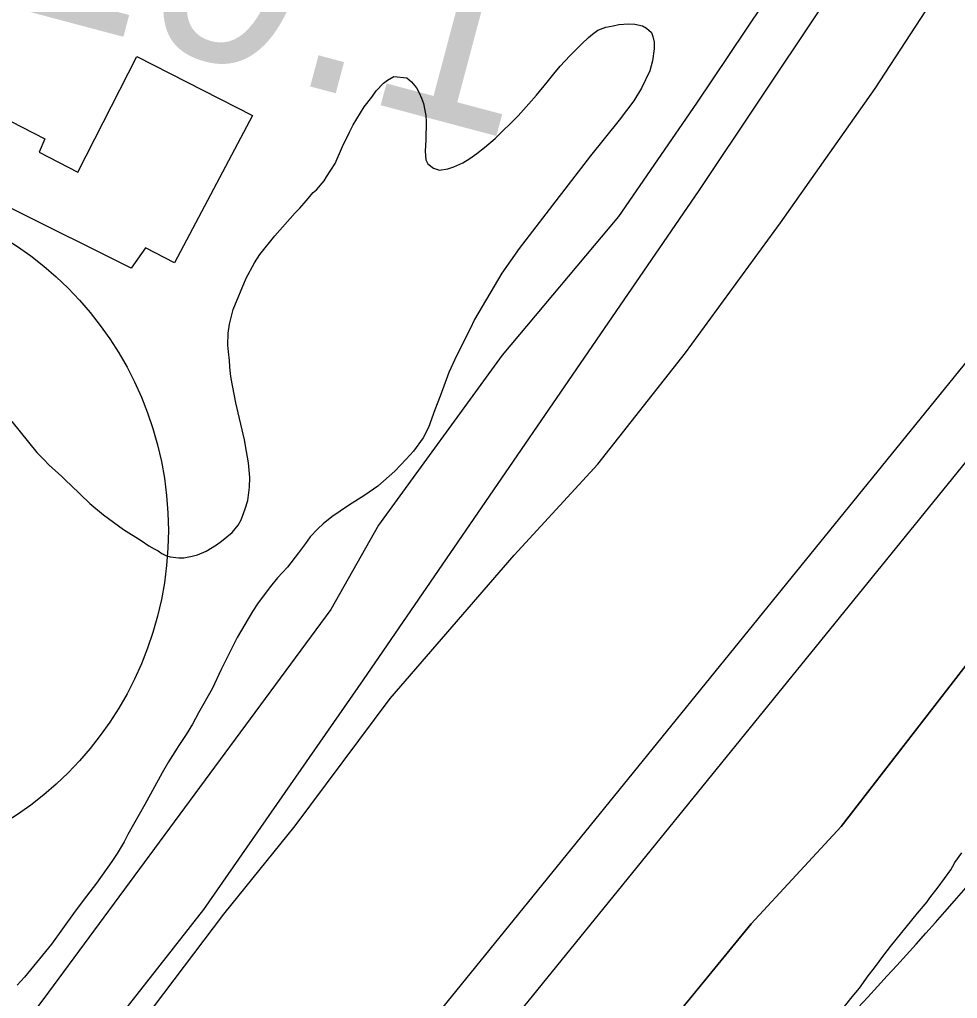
# Model space of a CAD drawing. Extents: x 3297735 to 3335592, y 670436 to 695807.
# Drawn here: x 3315727.2 to 3316178.9, y 691488.3 to 691959.7 of the extents above; entities that cross this region are included whole.
import ezdxf

# ---------------------------------------------------------------- set-up
doc = ezdxf.new("R2010")
doc.units = 0
for name, color, linetype in [('V-BLDG-OTLN', 7, 'Continuous'), ('V-BORW-LINE', 7, 'Continuous'), ('V-LEVE-TOET', 7, 'Continuous'), ('V-RIVR-EDGE', 7, 'Continuous'), ('V-ROAD-CNTR', 7, 'Continuous'), ('V-ROAD-IDEN', 7, 'Continuous'), ('V-SITE-VEGE', 7, 'Continuous'), ('V-SURV-IDEN', 7, 'Continuous'), ('V-SURV-LINE', 7, 'Continuous'), ('V-TOPO-SHOR', 7, 'Continuous'), ('V-WETL-SWMP', 7, 'Continuous')]:
    doc.layers.add(name, color=color, linetype=linetype)

msp = doc.modelspace()

# ---------------------------------------------------------------- linework, layer by layer
at = {"layer": 'V-BLDG-OTLN'}
msp.add_lwpolyline([(3315783.79, 691941.93), (3315839.44, 691913.52), (3315801.79, 691842.6), (3315787.88, 691849.79), (3315781.04, 691839.95), (3315722.67, 691869.06), (3315720.28, 691865.33), (3315688.38, 691882.44), (3315706.53, 691919.09), (3315739.45, 691902.32), (3315736.71, 691895.87), (3315755.37, 691886.28)], close=True, dxfattribs=at)
at = {"layer": 'V-BORW-LINE'}
msp.add_spline([(3316995.19, 691930.46), (3317005.04, 692007.66), (3317000.73, 692060.53), (3316978.97, 692099.49), (3316906.19, 692141.1), (3316833.29, 692187.23), (3316697.41, 692287.63), (3316663.26, 692310.16), (3316619.56, 692296.15), (3316590.92, 692259.44), (3316565.01, 692210.53), (3316480.24, 692005.74), (3316389.23, 691825.19), (3316305.53, 691699.32), (3316276.48, 691659.41), (3316186.55, 691545.67), (3316036.76, 691382.05), (3315921.08, 691241.35), (3315848.08, 691140.02), (3315652.34, 690837.57), (3315431.18, 690420.67), (3315366.48, 690281.6), (3315351.93, 690233.43), (3315347.59, 690183.53), (3315387.16, 690117.36), (3315426.15, 690095.12), (3315473.6, 690094.31), (3315510.73, 690108.44), (3315542.49, 690128.45), (3315605.13, 690188.3), (3315659.03, 690264.36), (3315680.95, 690299.03), (3315904.66, 690642.19), (3316007.96, 690811.35), (3316078, 690936.85), (3316101.2, 690968.46), (3316112.23, 690877.46), (3316165.02, 690879.03), (3316235.46, 690925.63), (3316271.09, 690958.63), (3316327.12, 691033.63), (3316466.84, 691261.08), (3316567.99, 691464.66), (3316598.36, 691502.42), (3316633.55, 691520.69), (3316678.11, 691524.6), (3316723.77, 691458.6), (3316762.99, 691470.77), (3316787.64, 691500.01), (3316883.3, 691688.42), (3316909.39, 691731.24), (3316973.65, 691855.57), (3316995.19, 691930.46)], degree=3, dxfattribs=at)
at = {"layer": 'V-LEVE-TOET'}
for points in [[(3315860.03, 691571.42), (3315905.79, 691632.68), (3315965.39, 691701.8), (3316005.75, 691745.5), (3316047.93, 691799.16), (3316093.66, 691861.79), (3316139.35, 691926.48), (3316173.68, 691979.27), (3316200.6, 692027.1), (3316250.48, 692117.2), (3316299.04, 692205.21), (3316346.32, 692289.09), (3316381.74, 692354.21), (3316427.62, 692439.43), (3316472.87, 692522.57), (3316510.34, 692587.75), (3316528.01, 692621.68), (3316551.79, 692657.81), (3316591.88, 692698.43), (3316683.57, 692784.71), (3316751.85, 692848.56)], [(3316770.58, 692589.06), (3316689.21, 692500.28), (3316660.14, 692456.51), (3316617.29, 692387.78), (3316530.17, 692222.94), (3316453.45, 692081.6), (3316391.27, 691961.8), (3316349.33, 691883.52), (3316303.33, 691803.09), (3316266.66, 691762.56), (3316201.06, 691672.09), (3316122.91, 691571), (3316079.55, 691524.15), (3316008.2, 691437.05), (3315930.34, 691344.25), (3315783.34, 691151.2)], [(3314907.14, 690085.76), (3314976.67, 690209.28), (3315030.35, 690306.7), (3315086.37, 690401.76), (3315161.64, 690534.99), (3315227.45, 690647.12), (3315287.89, 690759.28), (3315343.58, 690858.36), (3315397.56, 690945.38), (3315463.71, 691059.53), (3315520.37, 691145.19), (3315573.27, 691212.43), (3315648.73, 691305.41), (3315744.41, 691421.46), (3315825.62, 691528.84), (3315860.03, 691571.42)]]:
    msp.add_lwpolyline(points, dxfattribs=at)
at = {"layer": 'V-RIVR-EDGE'}
msp.add_spline([(3319555.14, 694014.55), (3319548.52, 694002.76), (3319539.36, 693985.79), (3319509.78, 693923.27), (3319496.46, 693903), (3319479.41, 693878.17), (3319464.01, 693854.58), (3319445.27, 693818.98), (3319424.44, 693775.51), (3319406.53, 693740.74), (3319395.69, 693713), (3319386.52, 693693.13), (3319372.79, 693671.61), (3319340.34, 693621.53), (3319316.61, 693580.14), (3319295.79, 693542.89), (3319282.06, 693520.96), (3319271.65, 693502.33), (3319267.89, 693489.49), (3319259.98, 693475.83), (3319250.42, 693465.08), (3319246.25, 693454.32), (3319237.93, 693442.32), (3319231.68, 693428.65), (3319225.43, 693414.99), (3319219.61, 693410.03), (3319205.47, 693391.42), (3319185.09, 693363.28), (3319164.7, 693327.69), (3319143.08, 693301.21), (3319109.39, 693253.21), (3319083.6, 693218.46), (3319061.14, 693187.85), (3319039.52, 693157.64), (3319018.29, 693123.29), (3318994.59, 693091.02), (3318949.68, 693031.86), (3318931.37, 693004.55), (3318913.08, 692981.38), (3318902.25, 692962.76), (3318892.68, 692944.55), (3318876.03, 692916.4), (3318861.86, 692887.84), (3318841.46, 692848.51), (3318822.29, 692807.53), (3318806.46, 692774.41), (3318803.1, 692758.66), (3318804.31, 692744.98), (3318808.02, 692734.61), (3318808.84, 692730.46), (3318817.11, 692725.47), (3318826.63, 692719.23), (3318832.83, 692713), (3318835.72, 692705.53), (3318835.27, 692692.27), (3318829.85, 692681.5), (3318819.88, 692669.09), (3318809.47, 692651.3), (3318783.24, 692602.87), (3318768.67, 692580.52), (3318760.79, 692575.98), (3318753.73, 692573.1), (3318747.11, 692573.94), (3318739.24, 692579.76), (3318735.53, 692585.58), (3318730.56, 692588.49), (3318721.44, 692588.1), (3318700.27, 692573.64), (3318679.48, 692549.66), (3318660.76, 692522.35), (3318646.6, 692493.37), (3318637.03, 692477.64), (3318624.96, 692456.95), (3318607.08, 692434.19), (3318599.98, 692413.49), (3318583.3, 692372.49), (3318565.82, 692342.28), (3318547.09, 692313.73), (3318534.2, 692295.52), (3318512.56, 692258.69), (3318488.02, 692224.76), (3318446.4, 692155.23), (3318418.11, 692112.61), (3318397.31, 692084.47), (3318386.91, 692066.68), (3318376.5, 692048.05), (3318354.44, 692011.22), (3318333.22, 691976.45), (3318316.13, 691940.02), (3318301.57, 691917.67), (3318275.38, 691884.99), (3318265.81, 691873), (3318250.82, 691844.85), (3318236.64, 691808.41), (3318222.07, 691781.09), (3318194.96, 691714.01), (3318179.96, 691684.2), (3318162.07, 691654.82), (3318140.84, 691619.64), (3318130.44, 691603.92), (3318120.89, 691595.24), (3318105.09, 691577.87), (3318090.12, 691558.42), (3318067.68, 691532.37), (3318043.56, 691501.75), (3318020.26, 691465.75), (3317998.21, 691433.06), (3317973.66, 691392.92), (3317962.42, 691371.81), (3317929.95, 691315.1), (3317907.9, 691282.41), (3317889.2, 691263.39), (3317870.48, 691238.16), (3317844.7, 691202.99), (3317833.05, 691186.02), (3317808.09, 691148.78), (3317780.64, 691109.47), (3317756.1, 691076.38), (3317731.98, 691045.35), (3317684.57, 690978.73), (3317668.76, 690954.73), (3317646.3, 690922.04), (3317635.48, 690907.15), (3317629.25, 690900.53), (3317620.1, 690889.36), (3317608.46, 690874.47), (3317601.4, 690867.03), (3317592.67, 690860.42), (3317585.59, 690845.93), (3317576.86, 690836), (3317565.64, 690821.11), (3317549.42, 690801.25), (3317522.4, 690767.75), (3317502.45, 690745), (3317489.97, 690727.62), (3317482.47, 690713.55), (3317479.54, 690701.12), (3317475.78, 690689.94), (3317474.94, 690683.31), (3317467.87, 690674.21), (3317451.65, 690653.94), (3317427.54, 690622.91), (3317406.33, 690593.95), (3317381.8, 690564.58), (3317328.18, 690504.62), (3317308.23, 690483.11), (3317290.78, 690466.16), (3317272.5, 690446.31), (3317248.81, 690422.74), (3317230.94, 690402.48), (3317202.23, 690356.54), (3317170.21, 690314.34), (3317129.47, 690266.36), (3317099.12, 690227.48), (3317085.82, 690212.59), (3317074.19, 690204.33), (3317063.38, 690189.85), (3317045.08, 690163.78), (3317020.95, 690128.61), (3316996.82, 690093.85), (3316970.63, 690059.1), (3316926.98, 690008.23), (3316891.65, 689970.6), (3316861.71, 689930.05), (3316828.03, 689887.86), (3316809.31, 689860.13), (3316797.25, 689841.93), (3316783.53, 689825.38), (3316737.37, 689762.08), (3316714.9, 689728.98), (3316681.64, 689687.61), (3316661.69, 689665.69), (3316647.97, 689646.66), (3316619.68, 689606.11), (3316602.63, 689581.28), (3316583.49, 689551.9), (3316563.93, 689519.62), (3316547.71, 689499.35), (3316541.89, 689491.9), (3316538.57, 689488.6), (3316532.31, 689474.1), (3316523.16, 689461.28), (3316509.03, 689445.15), (3316500.29, 689431.49), (3316493.22, 689419.9), (3316485.73, 689407.9), (3316486.11, 689397.12), (3316486.48, 689375.57), (3316487.29, 689371.01), (3316491.44, 689370.17), (3316493.5, 689366.43), (3316494.29, 689352.75), (3316496.75, 689341.56), (3316502.54, 689336.57), (3316504.2, 689334.08), (3316504.18, 689328.69), (3316501.27, 689325.8), (3316488.83, 689321.27), (3316487.17, 689319.61), (3316487.16, 689316.71), (3316492.96, 689316.7), (3316502.08, 689318.33), (3316508.3, 689318.32), (3316513.27, 689314.99), (3316516.58, 689314.98), (3316524.87, 689314.55), (3316535.62, 689303.33), (3316544.71, 689293.36), (3316545.54, 689290.04), (3316543.46, 689287.97), (3316525.66, 689296.72), (3316509.92, 689304.22), (3316502.06, 689307.14), (3316490.45, 689308.41), (3316482.58, 689308.02), (3316478.02, 689308.03), (3316473.47, 689311.77), (3316449.46, 689323.85), (3316424.59, 689324.74), (3316401.79, 689323.14), (3316381.47, 689318.22), (3316366.54, 689316.18), (3316352.85, 689311.24), (3316334.16, 689295.54), (3316302.2, 689277.79), (3316275.21, 689257.14), (3316266.49, 689249.28), (3316249.02, 689224.04), (3316230.28, 689191.76), (3316217.78, 689162.78), (3316200.69, 689125.93), (3316182.37, 689092.82), (3316162.8, 689054.73), (3316141.17, 689024.94), (3316114.57, 688996.41), (3316081.77, 688971.62), (3316036.89, 688926.14), (3316007.39, 688897.61), (3315987.04, 688880.67), (3315970.01, 688865.79), (3315959.63, 688858.77), (3315957.13, 688852.14), (3315955.46, 688848.42), (3315953.91, 688835.53)], degree=3, dxfattribs=at)
at = {"layer": 'V-ROAD-CNTR'}
msp.add_lwpolyline([(3316100.75, 691990.41), (3316053.2, 691919.41), (3316015.67, 691864.87), (3315959.62, 691798.12), (3315900.1, 691716.26), (3315877.11, 691675.63), (3315741.18, 691491.25), (3315665.24, 691389.9), (3315609.31, 691324.4), (3315553.62, 691254.63), (3315505.24, 691190.8), (3315468.68, 691134.19), (3315418.8, 691057.34), (3315392.51, 691012.92), (3315356.12, 690957.01), (3315256.09, 690773.32), (3315147.69, 690573.87)], dxfattribs=at)
at = {"layer": 'V-ROAD-IDEN'}
msp.add_circle((3315633.91, 691713.63), 165, dxfattribs=at)
msp.add_circle((3315633.91, 691713.63), 165, dxfattribs=at)
at = {"layer": 'V-SITE-VEGE'}
for p, q in [((3316177.69, 691553.72), (3316181.13, 691558.4)), ((3316175.69, 691550.12), (3316177.69, 691553.72)), ((3316169.62, 691541.84), (3316175.69, 691550.12)), ((3316165.56, 691536.73), (3316169.62, 691541.84)), ((3316159.68, 691529.29), (3316164.35, 691534.83)), ((3316164.35, 691534.83), (3316165.56, 691536.73)), ((3316146.69, 691513.33), (3316159.68, 691529.29)), ((3316143.45, 691509.07), (3316146.69, 691513.33)), ((3316139, 691502.91), (3316143.45, 691509.07)), ((3316135.96, 691499.08), (3316139, 691502.91)), ((3316131.71, 691493.14), (3316135.96, 691499.08)), ((3316128.26, 691489.09), (3316131.71, 691493.14)), ((3316123.39, 691482.92), (3316128.26, 691489.09))]:
    msp.add_line(p, q, dxfattribs=at)
for points in [[(3315739, 691747.87), (3315741.38, 691745.29), (3315747.6, 691739.59), (3315749.6, 691737.56), (3315751.98, 691735.54), (3315761.12, 691726.7), (3315767.71, 691721.17), (3315777.22, 691714.17), (3315785.82, 691708.82), (3315789.48, 691706.23), (3315792.04, 691704.76), (3315794.06, 691703.84), (3315795.71, 691702.55), (3315797.72, 691701.62), (3315799.73, 691700.88), (3315803.95, 691700.5), (3315806.34, 691700.49), (3315810.38, 691701.21), (3315812.95, 691701.93), (3315817.17, 691703.75), (3315822.13, 691706.67), (3315824.53, 691708.49), (3315829.68, 691712.7), (3315832.44, 691716.17), (3315833.92, 691718.73), (3315835.95, 691724.05), (3315837.25, 691728.08), (3315838.01, 691734.49), (3315838.21, 691739.08), (3315837.5, 691746.24), (3315836.6, 691751.74), (3315835.52, 691757.25), (3315831.37, 691775.06), (3315829.21, 691786.8), (3315828.85, 691789.01), (3315828.49, 691792.49), (3315828.32, 691795.43), (3315827.79, 691799.65), (3315827.61, 691802.95), (3315827.63, 691808.64), (3315828.38, 691813.04), (3315830.06, 691820), (3315836.35, 691835.2), (3315840.41, 691842.53), (3315842.99, 691846.56), (3315850.18, 691855.52), (3315859.94, 691866.67), (3315862.15, 691868.86), (3315865.28, 691872.34), (3315868.6, 691876.36), (3315870.25, 691877.64), (3315873.93, 691882.03), (3315875.04, 691884.04), (3315879.28, 691890.45), (3315882.8, 691898.51), (3315886.12, 691905.46), (3315887.97, 691908.95), (3315893.14, 691917.73), (3315896.82, 691922.3), (3315899.04, 691925.41), (3315902.54, 691929.07), (3315904.37, 691930.53), (3315907.5, 691932.35), (3315913.73, 691931.6), (3315915.93, 691929.76), (3315918.48, 691926.81), (3315919.76, 691924.42), (3315920.85, 691921.85), (3315921.76, 691919.28), (3315922.48, 691915.98), (3315922.84, 691913.59), (3315923.01, 691910.65), (3315922.98, 691901.85), (3315922.6, 691896.35), (3315922.95, 691892.13), (3315923.86, 691890.29), (3315926.6, 691888.08), (3315929.53, 691887.15), (3315933.57, 691887.87), (3315936.33, 691888.78), (3315940.73, 691890.78), (3315944.04, 691892.79), (3315947.54, 691895.16), (3315951.22, 691898.08), (3315956.37, 691902.46), (3315967.41, 691913.43), (3315972.57, 691919.1), (3315976.25, 691923.31), (3315981.41, 691929.52), (3315984.54, 691933.55), (3315987.67, 691937.2), (3315992.28, 691942.33), (3315997.99, 691947.99), (3316001.3, 691951.1), (3316003.14, 691952.74), (3316005.71, 691954.57), (3316009.57, 691956.02), (3316013.06, 691956.74), (3316015.81, 691957.28), (3316020.58, 691957.63), (3316023.52, 691957.44)], [(3316023.52, 691957.44), (3316027.18, 691956.69), (3316029.2, 691955.58), (3316031.57, 691953.56), (3316032.3, 691951.54), (3316032.84, 691948.79), (3316032.83, 691945.67), (3316032.08, 691939.8), (3316030.77, 691935.03), (3316026.71, 691926.61), (3316023.02, 691920.57), (3316016.01, 691911.24), (3316002.19, 691894.05), (3315982.29, 691868.26), (3315967.92, 691849.41), (3315959.44, 691837.52), (3315946.33, 691815.19), (3315944.3, 691810.79), (3315937.65, 691797.79), (3315933.96, 691789.73), (3315929.88, 691778.37), (3315927.29, 691771.78), (3315924.14, 691763.17), (3315921.55, 691758.23), (3315916.94, 691751.83), (3315913.45, 691747.98), (3315907.92, 691742.13), (3315899.83, 691735.01), (3315893.58, 691730.63), (3315885.67, 691725.7), (3315877.58, 691720.23), (3315873.53, 691716.76), (3315870.96, 691714.39), (3315867.27, 691710.55), (3315864.88, 691707.43), (3315861.56, 691702.86), (3315856.21, 691695.91), (3315851.43, 691690.79), (3315848.11, 691686.58)], [(3315723.48, 691766.08), (3315735.53, 691751.18), (3315739, 691747.87)], [(3315848.11, 691686.58), (3315842.21, 691678.72), (3315839.45, 691674.69), (3315832.06, 691662.06), (3315824.31, 691646.68), (3315820.05, 691637.34), (3315813.41, 691625.81), (3315810.46, 691620.31), (3315807.5, 691615.37), (3315804, 691610.07), (3315799.02, 691602.2), (3315795.88, 691596.89), (3315787.57, 691581.69), (3315779.45, 691567.23), (3315777.6, 691563.75), (3315774.28, 691558.08), (3315771.7, 691554.23), (3315764.33, 691543.81), (3315757.87, 691535.39), (3315753.27, 691529.17), (3315742.58, 691514.35), (3315729.68, 691498.44), (3315726, 691494.6)]]:
    msp.add_lwpolyline(points, dxfattribs=at)
at = {"layer": 'V-SURV-LINE'}
for points in [[(3315635.55, 691119.82), (3316225.87, 691847.2)], [(3316249.17, 691828.3), (3315658.85, 691100.93)]]:
    msp.add_lwpolyline(points, dxfattribs=at)
at = {"layer": 'V-TOPO-SHOR'}
msp.add_line((3315815.79, 691531.08), (3315748.23, 691445.11), dxfattribs=at)
msp.add_lwpolyline([(3317276.13, 693576.71), (3317224.1, 693507.42), (3317133.14, 693377.44), (3317036.57, 693226.08), (3316954.2, 693098.82), (3316896.16, 693009.22), (3316849.86, 692956.28), (3316782.16, 692894.55), (3316674.95, 692797.31), (3316596, 692723.8), (3316562.95, 692689.53), (3316530.03, 692649.86), (3316483.04, 692579.97), (3316418.31, 692468.25), (3316343.92, 692338.66), (3316254.61, 692184.94), (3316170.23, 692051.15), (3316054.37, 691877.37), (3315892.79, 691641.65), (3315815.79, 691531.08)], dxfattribs=at)
at = {"layer": 'V-WETL-SWMP'}
for p, q in [((3316122.92, 691571), (3316201.06, 691672.09)), ((3316079.55, 691524.15), (3316122.92, 691571)), ((3316008.2, 691437.05), (3316079.55, 691524.15))]:
    msp.add_line(p, q, dxfattribs=at)

# ---------------------------------------------------------------- texts
at = {"layer": 'V-SURV-IDEN'}
msp.add_text('3992+19.1', height=100, rotation=345.1097, dxfattribs=at).set_placement((3315348.71, 692065.36))

doc.saveas('drawing.dxf')
